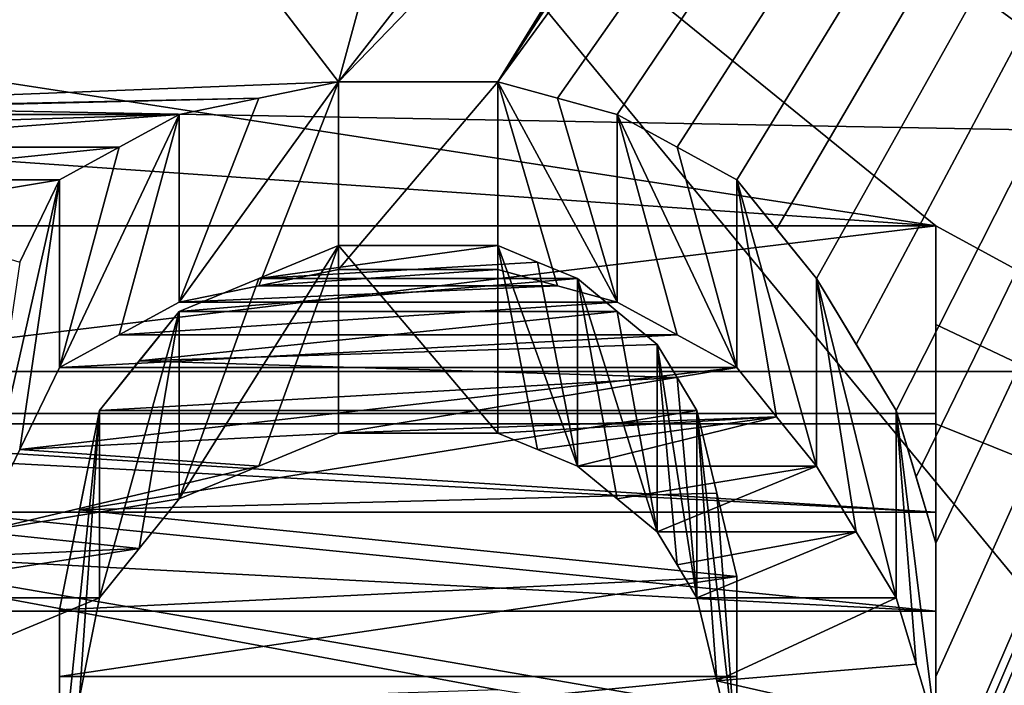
# Model space of a CAD drawing. Header units: millimetres. Extents: x -122 to 122, y -98 to 94.
# Tile 475 of 533: x 70.05 to 72.68, y 24.93 to 26.7. Entities that reach past the tile are written whole.
import ezdxf

# ---------------------------------------------------------------- set-up
doc = ezdxf.new("R2010")
doc.units = ezdxf.units.MM
doc.header["$LTSCALE"] = 26.699852
for name, color, linetype in [('1004', 7, 'CONTINUOUS'), ('1006', 7, 'CONTINUOUS'), ('1133', 7, 'CONTINUOUS'), ('1150', 7, 'CONTINUOUS'), ('1406', 7, 'CONTINUOUS'), ('1411', 7, 'CONTINUOUS'), ('1412', 7, 'CONTINUOUS'), ('1458', 7, 'CONTINUOUS'), ('1736', 7, 'CONTINUOUS'), ('1737', 7, 'CONTINUOUS'), ('4178', 7, 'CONTINUOUS'), ('4195', 7, 'CONTINUOUS'), ('4458', 7, 'CONTINUOUS'), ('4459', 7, 'CONTINUOUS'), ('4460', 7, 'CONTINUOUS'), ('4461', 7, 'CONTINUOUS'), ('4462', 7, 'CONTINUOUS'), ('4473', 7, 'CONTINUOUS'), ('4474', 7, 'CONTINUOUS'), ('4475', 7, 'CONTINUOUS'), ('4476', 7, 'CONTINUOUS'), ('4503', 7, 'CONTINUOUS'), ('4504', 7, 'CONTINUOUS'), ('4505', 7, 'CONTINUOUS'), ('4506', 7, 'CONTINUOUS'), ('4507', 7, 'CONTINUOUS'), ('4508', 7, 'CONTINUOUS'), ('4509', 7, 'CONTINUOUS'), ('4537', 7, 'CONTINUOUS'), ('4538', 7, 'CONTINUOUS'), ('4539', 7, 'CONTINUOUS'), ('4540', 7, 'CONTINUOUS'), ('4541', 7, 'CONTINUOUS'), ('4781', 7, 'CONTINUOUS'), ('4782', 7, 'CONTINUOUS'), ('4791', 7, 'CONTINUOUS'), ('4792', 7, 'CONTINUOUS'), ('4793', 7, 'CONTINUOUS'), ('4794', 7, 'CONTINUOUS'), ('967', 7, 'CONTINUOUS'), ('969', 7, 'CONTINUOUS')]:
    doc.layers.add(name, color=color, linetype=linetype)

msp = doc.modelspace()

# ---------------------------------------------------------------- linework, layer by layer
at = {"layer": '1004', "color": 250, "linetype": 'Continuous', "true_color": 0x323232}
for points in [[(78.9793, 30.5274, -17.625), (78.9793, 17.625, -30.5274), (68.3207, 30.5274, -17.625), (78.9793, 30.5274, -17.625)], [(68.3207, 30.5274, -17.625), (78.9793, 17.625, -30.5274), (68.3207, 17.625, -30.5274), (68.3207, 30.5274, -17.625)]]:
    msp.add_3dface(points, dxfattribs=at)
at = {"layer": '1006', "color": 250, "linetype": 'Continuous', "true_color": 0x323232}
for points in [[(78.9793, 17.625, 30.5274), (78.9793, 30.5274, 17.625), (68.3207, 17.625, 30.5274), (78.9793, 17.625, 30.5274)], [(68.3207, 17.625, 30.5274), (78.9793, 30.5274, 17.625), (68.3207, 30.5274, 17.625), (68.3207, 17.625, 30.5274)]]:
    msp.add_3dface(points, dxfattribs=at)
at = {"layer": '1133', "color": 250, "linetype": 'Continuous', "true_color": 0x323232}
for points in [[(103.1595, 21.125, -36.5896), (103.1595, 34.3891, -24.5448), (36.8405, 21.125, -36.5896), (103.1595, 21.125, -36.5896)], [(36.8405, 21.125, -36.5896), (103.1595, 34.3891, -24.5448), (36.8405, 34.3891, -24.5448), (36.8405, 21.125, -36.5896)]]:
    msp.add_3dface(points, dxfattribs=at)
at = {"layer": '1150', "color": 250, "linetype": 'Continuous', "true_color": 0x323232}
for points in [[(76.2299, 24.125, -41.7857), (63.7701, 33.238, -34.9757), (76.2299, 33.238, -34.9757), (76.2299, 24.125, -41.7857)], [(63.7701, 33.238, -34.9757), (76.2299, 24.125, -41.7857), (72.5, 26.1526, -40.5476), (63.7701, 33.238, -34.9757)], [(69.0957, 26.6764, -40.2049), (63.7701, 33.238, -34.9757), (72.5, 26.1526, -40.5476), (69.0957, 26.6764, -40.2049)], [(68.7235, 26.4151, -40.3771), (69.0957, 26.6764, -40.2049), (72.5, 26.1526, -40.5476), (68.7235, 26.4151, -40.3771)], [(68.3511, 26.1526, -40.5476), (68.7235, 26.4151, -40.3771), (72.5, 26.1526, -40.5476), (68.3511, 26.1526, -40.5476)], [(72.5, 26.1526, -40.5476), (76.2299, 24.125, -41.7857), (72.5, 25.8892, -40.7163), (72.5, 26.1526, -40.5476)], [(72.5, 25.8892, -40.7163), (76.2299, 24.125, -41.7857), (72.5, 25.6247, -40.8832), (72.5, 25.8892, -40.7163)], [(76.2299, 24.125, -41.7857), (67.5, 25.6247, -40.8832), (72.5, 25.6247, -40.8832), (76.2299, 24.125, -41.7857)], [(67.5, 25.6247, -40.8832), (76.2299, 24.125, -41.7857), (71.3298, 24.9145, -41.3199), (67.5, 25.6247, -40.8832)], [(67.5, 25.6247, -40.8832), (71.3298, 24.9145, -41.3199), (68.6702, 24.8252, -41.3736), (67.5, 25.6247, -40.8832)]]:
    msp.add_3dface(points, dxfattribs=at)
at = {"layer": '1406', "color": 250, "linetype": 'Continuous', "true_color": 0x323232}
for points in [[(72.5, 25.6247, -40.8832), (67.5, 25.6247, -40.8832), (72.5, 25.1243, -40.0166), (72.5, 25.6247, -40.8832)], [(72.5, 25.1243, -40.0166), (67.5, 25.6247, -40.8832), (67.5, 25.1243, -40.0166), (72.5, 25.1243, -40.0166)]]:
    msp.add_3dface(points, dxfattribs=at)
at = {"layer": '1411', "color": 250, "linetype": 'Continuous', "true_color": 0x323232}
for points in [[(68.3511, 26.1526, -40.5476), (72.5, 26.1526, -40.5476), (68.3511, 25.6519, -39.6805), (68.3511, 26.1526, -40.5476)], [(68.3511, 25.6519, -39.6805), (72.5, 26.1526, -40.5476), (72.5, 25.6519, -39.6805), (68.3511, 25.6519, -39.6805)]]:
    msp.add_3dface(points, dxfattribs=at)
at = {"layer": '1412', "color": 250, "linetype": 'Continuous', "true_color": 0x323232}
for points in [[(72.5, 26.1526, -40.5476), (72.5, 25.8892, -40.7163), (72.5, 25.1243, -40.0166), (72.5, 26.1526, -40.5476)], [(72.5, 26.1526, -40.5476), (72.5, 25.1243, -40.0166), (72.5, 25.3887, -39.8494), (72.5, 26.1526, -40.5476)], [(72.5, 25.6519, -39.6805), (72.5, 26.1526, -40.5476), (72.5, 25.3887, -39.8494), (72.5, 25.6519, -39.6805)], [(72.5, 25.8892, -40.7163), (72.5, 25.6247, -40.8832), (72.5, 25.1243, -40.0166), (72.5, 25.8892, -40.7163)]]:
    msp.add_3dface(points, dxfattribs=at)
at = {"layer": '1458', "color": 250, "linetype": 'Continuous', "true_color": 0x323232}
for points in [[(67.5, 25.3887, -39.8494), (67.5, 25.6519, -39.6805), (72.5, 25.3887, -39.8494), (67.5, 25.3887, -39.8494)], [(67.5, 25.6519, -39.6805), (68.3511, 25.6519, -39.6805), (72.5, 25.3887, -39.8494), (67.5, 25.6519, -39.6805)], [(68.3511, 25.6519, -39.6805), (72.5, 25.6519, -39.6805), (72.5, 25.3887, -39.8494), (68.3511, 25.6519, -39.6805)], [(72.5, 25.1243, -40.0166), (67.5, 25.1243, -40.0166), (67.5, 25.3887, -39.8494), (72.5, 25.1243, -40.0166)], [(72.5, 25.1243, -40.0166), (67.5, 25.3887, -39.8494), (72.5, 25.3887, -39.8494), (72.5, 25.1243, -40.0166)]]:
    msp.add_3dface(points, dxfattribs=at)
at = {"layer": '1736', "color": 250, "linetype": 'Continuous', "true_color": 0x323232}
for points in [[(31.5, 31.6164, -35.1136), (108.5, 14.6011, -44.9374), (31.5, 14.6011, -44.9374), (31.5, 31.6164, -35.1136)], [(108.5, 31.6164, -35.1136), (108.5, 14.6011, -44.9374), (31.5, 31.6164, -35.1136), (108.5, 31.6164, -35.1136)]]:
    msp.add_3dface(points, dxfattribs=at)
at = {"layer": '1737', "color": 250, "linetype": 'Continuous', "true_color": 0x323232}
for points in [[(108.5, 32.9547, -36.5999), (108.5, 15.2191, -46.8395), (31.5, 32.9547, -36.5999), (108.5, 32.9547, -36.5999)], [(31.5, 32.9547, -36.5999), (108.5, 15.2191, -46.8395), (31.5, 15.2191, -46.8395), (31.5, 32.9547, -36.5999)]]:
    msp.add_3dface(points, dxfattribs=at)
at = {"layer": '4178', "color": 250, "linetype": 'Continuous', "true_color": 0x323232}
for points in [[(103.1595, 34.3891, 24.5448), (103.1595, 21.125, 36.5896), (36.8405, 34.3891, 24.5448), (103.1595, 34.3891, 24.5448)], [(36.8405, 34.3891, 24.5448), (103.1595, 21.125, 36.5896), (36.8405, 21.125, 36.5896), (36.8405, 34.3891, 24.5448)]]:
    msp.add_3dface(points, dxfattribs=at)
at = {"layer": '4195', "color": 250, "linetype": 'Continuous', "true_color": 0x323232}
for points in [[(71.4894, 26.4935, 40.3256), (76.2299, 33.238, 34.9757), (71.3298, 26.5371, 40.297), (71.4894, 26.4935, 40.3256)], [(71.3298, 26.5371, 40.297), (76.2299, 33.238, 34.9757), (72.3936, 28.1724, 39.1711), (71.3298, 26.5371, 40.297)], [(71.6489, 26.4499, 40.3542), (76.2299, 33.238, 34.9757), (71.4894, 26.4935, 40.3256), (71.6489, 26.4499, 40.3542)], [(71.8085, 26.3626, 40.4113), (76.2299, 33.238, 34.9757), (71.6489, 26.4499, 40.3542), (71.8085, 26.3626, 40.4113)], [(71.9681, 26.2752, 40.4682), (76.2299, 33.238, 34.9757), (71.8085, 26.3626, 40.4113), (71.9681, 26.2752, 40.4682)], [(72.0745, 26.1438, 40.5532), (76.2299, 33.238, 34.9757), (71.9681, 26.2752, 40.4682), (72.0745, 26.1438, 40.5532)], [(72.1809, 26.0122, 40.6378), (76.2299, 33.238, 34.9757), (72.0745, 26.1438, 40.5532), (72.1809, 26.0122, 40.6378)], [(72.2872, 25.8363, 40.7498), (76.2299, 33.238, 34.9757), (72.1809, 26.0122, 40.6378), (72.2872, 25.8363, 40.7498)], [(72.3936, 25.66, 40.8611), (76.2299, 33.238, 34.9757), (72.2872, 25.8363, 40.7498), (72.3936, 25.66, 40.8611)], [(76.2299, 24.125, 41.7857), (76.2299, 33.238, 34.9757), (72.3936, 24.2332, 41.7231), (76.2299, 24.125, 41.7857)], [(72.3936, 24.2332, 41.7231), (76.2299, 33.238, 34.9757), (72.4468, 24.4131, 41.6181), (72.3936, 24.2332, 41.7231)], [(72.4468, 25.4832, 40.9715), (76.2299, 33.238, 34.9757), (72.3936, 25.66, 40.8611), (72.4468, 25.4832, 40.9715)], [(72.4468, 24.4131, 41.6181), (76.2299, 33.238, 34.9757), (72.5, 24.5926, 41.5123), (72.4468, 24.4131, 41.6181)], [(72.5, 25.306, 41.0813), (76.2299, 33.238, 34.9757), (72.4468, 25.4832, 40.9715), (72.5, 25.306, 41.0813)], [(72.5, 24.5926, 41.5123), (76.2299, 33.238, 34.9757), (72.5, 24.9502, 41.2983), (72.5, 24.5926, 41.5123)], [(72.5, 24.9502, 41.2983), (76.2299, 33.238, 34.9757), (72.5, 25.306, 41.0813), (72.5, 24.9502, 41.2983)], [(72.2341, 27.9597, 39.3233), (71.3298, 26.5371, 40.297), (72.3936, 28.1724, 39.1711), (72.2341, 27.9597, 39.3233)], [(72.0745, 27.7461, 39.4743), (71.3298, 26.5371, 40.297), (72.2341, 27.9597, 39.3233), (72.0745, 27.7461, 39.4743)], [(70.9043, 26.5371, 40.297), (71.3298, 26.5371, 40.297), (72.0745, 27.7461, 39.4743), (70.9043, 26.5371, 40.297)], [(71.6489, 27.4889, 39.6538), (70.9043, 26.5371, 40.297), (72.0745, 27.7461, 39.4743), (71.6489, 27.4889, 39.6538)], [(71.117, 27.3168, 39.7725), (70.9043, 26.5371, 40.297), (71.6489, 27.4889, 39.6538), (71.117, 27.3168, 39.7725)], [(70.3723, 27.2307, 39.8316), (70.9043, 26.5371, 40.297), (71.117, 27.3168, 39.7725), (70.3723, 27.2307, 39.8316)], [(68.2447, 26.3626, 40.4113), (68.4575, 26.4063, 40.3828), (70.3723, 27.2307, 39.8316), (68.2447, 26.3626, 40.4113)], [(69.6277, 27.2307, 39.8316), (68.2447, 26.3626, 40.4113), (70.3723, 27.2307, 39.8316), (69.6277, 27.2307, 39.8316)], [(68.4575, 26.4063, 40.3828), (68.6702, 26.4499, 40.3542), (70.3723, 27.2307, 39.8316), (68.4575, 26.4063, 40.3828)], [(68.6702, 26.4499, 40.3542), (70.9043, 26.5371, 40.297), (70.3723, 27.2307, 39.8316), (68.6702, 26.4499, 40.3542)], [(70.6915, 26.4935, 40.3256), (70.9043, 26.5371, 40.297), (68.6702, 26.4499, 40.3542), (70.6915, 26.4935, 40.3256)], [(68.883, 26.4499, 40.3542), (70.6915, 26.4935, 40.3256), (68.6702, 26.4499, 40.3542), (68.883, 26.4499, 40.3542)], [(70.4787, 26.4499, 40.3542), (70.6915, 26.4935, 40.3256), (68.883, 26.4499, 40.3542), (70.4787, 26.4499, 40.3542)], [(69.0957, 26.4063, 40.3828), (70.4787, 26.4499, 40.3542), (68.883, 26.4499, 40.3542), (69.0957, 26.4063, 40.3828)], [(69.3085, 26.3626, 40.4113), (70.4787, 26.4499, 40.3542), (69.0957, 26.4063, 40.3828), (69.3085, 26.3626, 40.4113)], [(70.3192, 26.3626, 40.4113), (70.4787, 26.4499, 40.3542), (69.3085, 26.3626, 40.4113), (70.3192, 26.3626, 40.4113)], [(69.4681, 26.2752, 40.4682), (70.3192, 26.3626, 40.4113), (69.3085, 26.3626, 40.4113), (69.4681, 26.2752, 40.4682)], [(70.1596, 26.2752, 40.4682), (70.3192, 26.3626, 40.4113), (69.4681, 26.2752, 40.4682), (70.1596, 26.2752, 40.4682)], [(69.6277, 26.1876, 40.5249), (70.1596, 26.2752, 40.4682), (69.4681, 26.2752, 40.4682), (69.6277, 26.1876, 40.5249)], [(70.0532, 26.0561, 40.6096), (70.1596, 26.2752, 40.4682), (69.6277, 26.1876, 40.5249), (70.0532, 26.0561, 40.6096)], [(71.4362, 26.0561, 40.6096), (71.3298, 26.1, 40.5815), (70.6915, 26.0122, 40.6378), (71.4362, 26.0561, 40.6096)], [(70.6915, 26.0122, 40.6378), (71.3298, 26.1, 40.5815), (70.9043, 26.1, 40.5815), (70.6915, 26.0122, 40.6378)], [(71.5426, 26.0122, 40.6378), (71.4362, 26.0561, 40.6096), (70.6915, 26.0122, 40.6378), (71.5426, 26.0122, 40.6378)], [(71.6489, 25.9243, 40.6939), (71.5426, 26.0122, 40.6378), (70.4787, 25.9243, 40.6939), (71.6489, 25.9243, 40.6939)], [(70.4787, 25.9243, 40.6939), (71.5426, 26.0122, 40.6378), (70.6915, 26.0122, 40.6378), (70.4787, 25.9243, 40.6939)], [(71.7553, 25.8363, 40.7498), (71.6489, 25.9243, 40.6939), (70.3724, 25.7923, 40.7777), (71.7553, 25.8363, 40.7498)], [(70.3724, 25.7923, 40.7777), (71.6489, 25.9243, 40.6939), (70.4787, 25.9243, 40.6939), (70.3724, 25.7923, 40.7777)], [(71.8085, 25.7482, 40.8055), (71.7553, 25.8363, 40.7498), (70.3724, 25.7923, 40.7777), (71.8085, 25.7482, 40.8055)], [(70.266, 25.66, 40.8611), (71.8085, 25.7482, 40.8055), (70.3724, 25.7923, 40.7777), (70.266, 25.66, 40.8611)], [(71.8617, 25.66, 40.8611), (71.8085, 25.7482, 40.8055), (70.266, 25.66, 40.8611), (71.8617, 25.66, 40.8611)], [(71.9149, 25.439, 40.999), (71.8617, 25.66, 40.8611), (70.2128, 25.3947, 41.0265), (71.9149, 25.439, 40.999)], [(70.2128, 25.3947, 41.0265), (71.8617, 25.66, 40.8611), (70.266, 25.66, 40.8611), (70.2128, 25.3947, 41.0265)], [(71.9681, 25.2172, 41.1358), (71.9149, 25.439, 40.999), (70.2128, 25.3947, 41.0265), (71.9681, 25.2172, 41.1358)], [(70.1596, 25.1283, 41.1902), (71.9681, 25.2172, 41.1358), (70.2128, 25.3947, 41.0265), (70.1596, 25.1283, 41.1902)], [(71.9681, 24.9502, 41.2983), (71.9681, 25.2172, 41.1358), (70.1596, 24.9502, 41.2983), (71.9681, 24.9502, 41.2983)], [(70.1596, 24.9502, 41.2983), (71.9681, 25.2172, 41.1358), (70.1596, 25.1283, 41.1902), (70.1596, 24.9502, 41.2983)], [(71.9681, 24.6821, 41.4591), (71.9681, 24.9502, 41.2983), (70.1596, 24.7716, 41.4057), (71.9681, 24.6821, 41.4591)], [(70.1596, 24.7716, 41.4057), (71.9681, 24.9502, 41.2983), (70.1596, 24.9502, 41.2983), (70.1596, 24.7716, 41.4057)]]:
    msp.add_3dface(points, dxfattribs=at)
at = {"layer": '4458', "color": 250, "linetype": 'Continuous', "true_color": 0x323232}
for points in [[(71.3298, 26.1, 40.5815), (71.4362, 26.0561, 40.6096), (71.5426, 25.5117, 39.7708), (71.3298, 26.1, 40.5815)], [(71.3298, 25.5994, 39.7144), (71.3298, 26.1, 40.5815), (71.4362, 25.5555, 39.7426), (71.3298, 25.5994, 39.7144)], [(71.4362, 25.5555, 39.7426), (71.3298, 26.1, 40.5815), (71.5426, 25.5117, 39.7708), (71.4362, 25.5555, 39.7426)], [(71.4362, 26.0561, 40.6096), (71.5426, 26.0122, 40.6378), (71.5426, 25.5117, 39.7708), (71.4362, 26.0561, 40.6096)]]:
    msp.add_3dface(points, dxfattribs=at)
at = {"layer": '4459', "color": 250, "linetype": 'Continuous', "true_color": 0x323232}
for points in [[(71.5426, 26.0122, 40.6378), (71.6489, 25.9243, 40.6939), (71.7553, 25.3359, 39.883), (71.5426, 26.0122, 40.6378)], [(71.5426, 25.5117, 39.7708), (71.5426, 26.0122, 40.6378), (71.6489, 25.4238, 39.827), (71.5426, 25.5117, 39.7708)], [(71.6489, 25.4238, 39.827), (71.5426, 26.0122, 40.6378), (71.7553, 25.3359, 39.883), (71.6489, 25.4238, 39.827)], [(71.6489, 25.9243, 40.6939), (71.7553, 25.8363, 40.7498), (71.7553, 25.3359, 39.883), (71.6489, 25.9243, 40.6939)]]:
    msp.add_3dface(points, dxfattribs=at)
at = {"layer": '4460', "color": 250, "linetype": 'Continuous', "true_color": 0x323232}
for points in [[(71.7553, 25.8363, 40.7498), (71.8085, 25.7482, 40.8055), (71.8617, 25.1596, 39.9944), (71.7553, 25.8363, 40.7498)], [(71.7553, 25.3359, 39.883), (71.7553, 25.8363, 40.7498), (71.8085, 25.2478, 39.9388), (71.7553, 25.3359, 39.883)], [(71.8085, 25.2478, 39.9388), (71.7553, 25.8363, 40.7498), (71.8617, 25.1596, 39.9944), (71.8085, 25.2478, 39.9388)], [(71.8085, 25.7482, 40.8055), (71.8617, 25.66, 40.8611), (71.8617, 25.1596, 39.9944), (71.8085, 25.7482, 40.8055)]]:
    msp.add_3dface(points, dxfattribs=at)
at = {"layer": '4461', "color": 250, "linetype": 'Continuous', "true_color": 0x323232}
for points in [[(71.8617, 25.66, 40.8611), (71.9149, 25.439, 40.999), (71.9681, 24.717, 40.2695), (71.8617, 25.66, 40.8611)], [(71.8617, 25.1596, 39.9944), (71.8617, 25.66, 40.8611), (71.9149, 24.9387, 40.1326), (71.8617, 25.1596, 39.9944)], [(71.9149, 24.9387, 40.1326), (71.8617, 25.66, 40.8611), (71.9681, 24.717, 40.2695), (71.9149, 24.9387, 40.1326)], [(71.9149, 25.439, 40.999), (71.9681, 25.2172, 41.1358), (71.9681, 24.717, 40.2695), (71.9149, 25.439, 40.999)]]:
    msp.add_3dface(points, dxfattribs=at)
at = {"layer": '4462', "color": 250, "linetype": 'Continuous', "true_color": 0x323232}
for points in [[(71.9681, 25.2172, 41.1358), (71.9681, 24.9502, 41.2983), (71.9681, 24.1821, 40.593), (71.9681, 25.2172, 41.1358)], [(71.9681, 24.717, 40.2695), (71.9681, 25.2172, 41.1358), (71.9681, 24.4501, 40.4321), (71.9681, 24.717, 40.2695)], [(71.9681, 24.4501, 40.4321), (71.9681, 25.2172, 41.1358), (71.9681, 24.1821, 40.593), (71.9681, 24.4501, 40.4321)], [(71.9681, 24.9502, 41.2983), (71.9681, 24.6821, 41.4591), (71.9681, 24.1821, 40.593), (71.9681, 24.9502, 41.2983)]]:
    msp.add_3dface(points, dxfattribs=at)
at = {"layer": '4473', "color": 250, "linetype": 'Continuous', "true_color": 0x323232}
for points in [[(72.5, 24.5926, 41.5123), (72.5, 24.9502, 41.2983), (72.5, 25.306, 41.0813), (72.5, 24.5926, 41.5123)], [(72.5, 24.5926, 41.5123), (72.5, 25.306, 41.0813), (72.5, 24.0925, 40.6462), (72.5, 24.5926, 41.5123)], [(72.5, 24.0925, 40.6462), (72.5, 25.306, 41.0813), (72.5, 24.4501, 40.4321), (72.5, 24.0925, 40.6462)], [(72.5, 24.4501, 40.4321), (72.5, 25.306, 41.0813), (72.5, 24.8058, 40.2149), (72.5, 24.4501, 40.4321)]]:
    msp.add_3dface(points, dxfattribs=at)
at = {"layer": '4474', "color": 250, "linetype": 'Continuous', "true_color": 0x323232}
for points in [[(72.5, 25.306, 41.0813), (72.4468, 25.4832, 40.9715), (72.3936, 25.66, 40.8611), (72.5, 25.306, 41.0813)], [(72.5, 25.306, 41.0813), (72.3936, 25.66, 40.8611), (72.5, 24.8058, 40.2149), (72.5, 25.306, 41.0813)], [(72.5, 24.8058, 40.2149), (72.3936, 25.66, 40.8611), (72.4468, 24.983, 40.105), (72.5, 24.8058, 40.2149)], [(72.4468, 24.983, 40.105), (72.3936, 25.66, 40.8611), (72.3936, 25.1596, 39.9944), (72.4468, 24.983, 40.105)]]:
    msp.add_3dface(points, dxfattribs=at)
at = {"layer": '4475', "color": 250, "linetype": 'Continuous', "true_color": 0x323232}
for points in [[(72.3936, 25.66, 40.8611), (72.2872, 25.8363, 40.7498), (72.1809, 26.0122, 40.6378), (72.3936, 25.66, 40.8611)], [(72.3936, 25.66, 40.8611), (72.1809, 26.0122, 40.6378), (72.3936, 25.1596, 39.9944), (72.3936, 25.66, 40.8611)], [(72.3936, 25.1596, 39.9944), (72.1809, 26.0122, 40.6378), (72.2872, 25.3359, 39.883), (72.3936, 25.1596, 39.9944)], [(72.2872, 25.3359, 39.883), (72.1809, 26.0122, 40.6378), (72.1809, 25.5117, 39.7708), (72.2872, 25.3359, 39.883)]]:
    msp.add_3dface(points, dxfattribs=at)
at = {"layer": '4476', "color": 250, "linetype": 'Continuous', "true_color": 0x323232}
for points in [[(72.1809, 26.0122, 40.6378), (72.0745, 26.1438, 40.5532), (71.9681, 26.2752, 40.4682), (72.1809, 26.0122, 40.6378)], [(72.1809, 26.0122, 40.6378), (71.9681, 26.2752, 40.4682), (72.1809, 25.5117, 39.7708), (72.1809, 26.0122, 40.6378)], [(71.9681, 26.2752, 40.4682), (71.9681, 25.7745, 39.601), (72.0745, 25.6432, 39.6861), (71.9681, 26.2752, 40.4682)], [(72.1809, 25.5117, 39.7708), (71.9681, 26.2752, 40.4682), (72.0745, 25.6432, 39.6861), (72.1809, 25.5117, 39.7708)]]:
    msp.add_3dface(points, dxfattribs=at)
at = {"layer": '4503', "color": 250, "linetype": 'Continuous', "true_color": 0x323232}
for points in [[(71.4894, 25.9927, 39.4581), (71.3298, 26.0362, 39.4294), (70.6915, 25.9927, 39.4581), (71.4894, 25.9927, 39.4581)], [(71.3298, 26.0362, 39.4294), (70.9043, 26.0362, 39.4294), (70.6915, 25.9927, 39.4581), (71.3298, 26.0362, 39.4294)], [(71.6489, 25.9491, 39.4868), (71.4894, 25.9927, 39.4581), (70.4787, 25.9491, 39.4868), (71.6489, 25.9491, 39.4868)], [(71.4894, 25.9927, 39.4581), (70.6915, 25.9927, 39.4581), (70.4787, 25.9491, 39.4868), (71.4894, 25.9927, 39.4581)], [(71.8085, 25.8618, 39.544), (71.6489, 25.9491, 39.4868), (70.3192, 25.8618, 39.544), (71.8085, 25.8618, 39.544)], [(71.6489, 25.9491, 39.4868), (70.4787, 25.9491, 39.4868), (70.3192, 25.8618, 39.544), (71.6489, 25.9491, 39.4868)], [(71.9681, 25.7745, 39.601), (71.8085, 25.8618, 39.544), (70.1596, 25.7745, 39.601), (71.9681, 25.7745, 39.601)], [(71.8085, 25.8618, 39.544), (70.3192, 25.8618, 39.544), (70.1596, 25.7745, 39.601), (71.8085, 25.8618, 39.544)], [(71.9681, 25.7745, 39.601), (70.1596, 25.7745, 39.601), (70.0532, 25.5556, 39.7426), (71.9681, 25.7745, 39.601)], [(71.9681, 25.7745, 39.601), (70.0532, 25.5556, 39.7426), (70.9043, 25.5994, 39.7144), (71.9681, 25.7745, 39.601)], [(71.9681, 25.7745, 39.601), (70.9043, 25.5994, 39.7144), (72.0745, 25.6432, 39.6861), (71.9681, 25.7745, 39.601)], [(70.9043, 25.5994, 39.7144), (71.3298, 25.5994, 39.7144), (72.0745, 25.6432, 39.6861), (70.9043, 25.5994, 39.7144)], [(71.3298, 25.5994, 39.7144), (71.4362, 25.5555, 39.7426), (72.0745, 25.6432, 39.6861), (71.3298, 25.5994, 39.7144)], [(71.4362, 25.5555, 39.7426), (71.5426, 25.5117, 39.7708), (72.0745, 25.6432, 39.6861), (71.4362, 25.5555, 39.7426)], [(71.5426, 25.5117, 39.7708), (72.1809, 25.5117, 39.7708), (72.0745, 25.6432, 39.6861), (71.5426, 25.5117, 39.7708)], [(70.0532, 25.5556, 39.7426), (70.6915, 25.5117, 39.7708), (70.9043, 25.5994, 39.7144), (70.0532, 25.5556, 39.7426)], [(70.0532, 25.5556, 39.7426), (69.9468, 25.3359, 39.883), (70.6915, 25.5117, 39.7708), (70.0532, 25.5556, 39.7426)], [(69.9468, 25.3359, 39.883), (70.4787, 25.4238, 39.827), (70.6915, 25.5117, 39.7708), (69.9468, 25.3359, 39.883)], [(71.5426, 25.5117, 39.7708), (71.6489, 25.4238, 39.827), (72.1809, 25.5117, 39.7708), (71.5426, 25.5117, 39.7708)], [(71.6489, 25.4238, 39.827), (71.7553, 25.3359, 39.883), (72.1809, 25.5117, 39.7708), (71.6489, 25.4238, 39.827)], [(71.7553, 25.3359, 39.883), (72.2872, 25.3359, 39.883), (72.1809, 25.5117, 39.7708), (71.7553, 25.3359, 39.883)], [(69.9468, 25.3359, 39.883), (70.3724, 25.2919, 39.9109), (70.4787, 25.4238, 39.827), (69.9468, 25.3359, 39.883)], [(69.9468, 25.3359, 39.883), (69.4149, 25.2478, 39.9388), (70.3724, 25.2919, 39.9109), (69.9468, 25.3359, 39.883)], [(71.7553, 25.3359, 39.883), (71.8085, 25.2478, 39.9388), (72.2872, 25.3359, 39.883), (71.7553, 25.3359, 39.883)], [(71.8085, 25.2478, 39.9388), (71.8617, 25.1596, 39.9944), (72.2872, 25.3359, 39.883), (71.8085, 25.2478, 39.9388)], [(71.8617, 25.1596, 39.9944), (72.3936, 25.1596, 39.9944), (72.2872, 25.3359, 39.883), (71.8617, 25.1596, 39.9944)], [(69.4149, 25.2478, 39.9388), (69.5213, 25.1596, 39.9944), (70.3724, 25.2919, 39.9109), (69.4149, 25.2478, 39.9388)], [(69.5213, 25.1596, 39.9944), (70.266, 25.1596, 39.9944), (70.3724, 25.2919, 39.9109), (69.5213, 25.1596, 39.9944)], [(69.5213, 25.1596, 39.9944), (69.6276, 24.8944, 40.16), (70.266, 25.1596, 39.9944), (69.5213, 25.1596, 39.9944)], [(69.6276, 24.8944, 40.16), (70.2128, 24.8944, 40.16), (70.266, 25.1596, 39.9944), (69.6276, 24.8944, 40.16)], [(71.8617, 25.1596, 39.9944), (71.9149, 24.9387, 40.1326), (72.3936, 25.1596, 39.9944), (71.8617, 25.1596, 39.9944)], [(71.9149, 24.9387, 40.1326), (72.4468, 24.983, 40.105), (72.3936, 25.1596, 39.9944), (71.9149, 24.9387, 40.1326)], [(71.9149, 24.9387, 40.1326), (72.5, 24.8058, 40.2149), (72.4468, 24.983, 40.105), (71.9149, 24.9387, 40.1326)], [(71.9149, 24.9387, 40.1326), (71.9681, 24.717, 40.2695), (72.5, 24.8058, 40.2149), (71.9149, 24.9387, 40.1326)]]:
    msp.add_3dface(points, dxfattribs=at)
at = {"layer": '4504', "color": 250, "linetype": 'Continuous', "true_color": 0x323232}
for points in [[(71.6489, 26.4499, 40.3542), (71.9681, 25.7745, 39.601), (71.8085, 26.3626, 40.4113), (71.6489, 26.4499, 40.3542)], [(71.9681, 25.7745, 39.601), (71.6489, 26.4499, 40.3542), (71.8085, 25.8618, 39.544), (71.9681, 25.7745, 39.601)], [(71.8085, 25.8618, 39.544), (71.6489, 26.4499, 40.3542), (71.6489, 25.9491, 39.4868), (71.8085, 25.8618, 39.544)], [(71.9681, 26.2752, 40.4682), (71.8085, 26.3626, 40.4113), (71.9681, 25.7745, 39.601), (71.9681, 26.2752, 40.4682)]]:
    msp.add_3dface(points, dxfattribs=at)
at = {"layer": '4505', "color": 250, "linetype": 'Continuous', "true_color": 0x323232}
for points in [[(71.3298, 26.5371, 40.297), (71.6489, 25.9491, 39.4868), (71.4894, 26.4935, 40.3256), (71.3298, 26.5371, 40.297)], [(71.6489, 25.9491, 39.4868), (71.3298, 26.5371, 40.297), (71.4894, 25.9927, 39.4581), (71.6489, 25.9491, 39.4868)], [(71.4894, 25.9927, 39.4581), (71.3298, 26.5371, 40.297), (71.3298, 26.0362, 39.4294), (71.4894, 25.9927, 39.4581)], [(71.6489, 26.4499, 40.3542), (71.4894, 26.4935, 40.3256), (71.6489, 25.9491, 39.4868), (71.6489, 26.4499, 40.3542)]]:
    msp.add_3dface(points, dxfattribs=at)
at = {"layer": '4506', "color": 250, "linetype": 'Continuous', "true_color": 0x323232}
for points in [[(71.3298, 26.5371, 40.297), (70.9043, 26.5371, 40.297), (70.9043, 26.0362, 39.4294), (71.3298, 26.5371, 40.297)], [(71.3298, 26.0362, 39.4294), (71.3298, 26.5371, 40.297), (70.9043, 26.0362, 39.4294), (71.3298, 26.0362, 39.4294)]]:
    msp.add_3dface(points, dxfattribs=at)
at = {"layer": '4507', "color": 250, "linetype": 'Continuous', "true_color": 0x323232}
for points in [[(70.9043, 26.5371, 40.297), (70.6915, 26.4935, 40.3256), (70.4787, 25.9491, 39.4868), (70.9043, 26.5371, 40.297)], [(70.6915, 25.9927, 39.4581), (70.9043, 26.5371, 40.297), (70.4787, 25.9491, 39.4868), (70.6915, 25.9927, 39.4581)], [(70.9043, 26.0362, 39.4294), (70.9043, 26.5371, 40.297), (70.6915, 25.9927, 39.4581), (70.9043, 26.0362, 39.4294)], [(70.6915, 26.4935, 40.3256), (70.4787, 26.4499, 40.3542), (70.4787, 25.9491, 39.4868), (70.6915, 26.4935, 40.3256)]]:
    msp.add_3dface(points, dxfattribs=at)
at = {"layer": '4508', "color": 250, "linetype": 'Continuous', "true_color": 0x323232}
for points in [[(70.4787, 26.4499, 40.3542), (70.3192, 26.3626, 40.4113), (70.1596, 25.7745, 39.601), (70.4787, 26.4499, 40.3542)], [(70.3192, 25.8618, 39.544), (70.4787, 26.4499, 40.3542), (70.1596, 25.7745, 39.601), (70.3192, 25.8618, 39.544)], [(70.4787, 25.9491, 39.4868), (70.4787, 26.4499, 40.3542), (70.3192, 25.8618, 39.544), (70.4787, 25.9491, 39.4868)], [(70.3192, 26.3626, 40.4113), (70.1596, 26.2752, 40.4682), (70.1596, 25.7745, 39.601), (70.3192, 26.3626, 40.4113)]]:
    msp.add_3dface(points, dxfattribs=at)
at = {"layer": '4509', "color": 250, "linetype": 'Continuous', "true_color": 0x323232}
for points in [[(70.1596, 26.2752, 40.4682), (70.0532, 26.0561, 40.6096), (69.9468, 25.3359, 39.883), (70.1596, 26.2752, 40.4682)], [(70.0532, 25.5556, 39.7426), (70.1596, 26.2752, 40.4682), (69.9468, 25.3359, 39.883), (70.0532, 25.5556, 39.7426)], [(70.1596, 25.7745, 39.601), (70.1596, 26.2752, 40.4682), (70.0532, 25.5556, 39.7426), (70.1596, 25.7745, 39.601)]]:
    msp.add_3dface(points, dxfattribs=at)
at = {"layer": '4537', "color": 250, "linetype": 'Continuous', "true_color": 0x323232}
for points in [[(70.1596, 24.7716, 41.4057), (70.1596, 24.9502, 41.2983), (70.1596, 25.1283, 41.1902), (70.1596, 24.7716, 41.4057)], [(70.1596, 24.7716, 41.4057), (70.1596, 25.1283, 41.1902), (70.1596, 24.2715, 40.5395), (70.1596, 24.7716, 41.4057)], [(70.1596, 24.2715, 40.5395), (70.1596, 25.1283, 41.1902), (70.1596, 24.4501, 40.4321), (70.1596, 24.2715, 40.5395)], [(70.1596, 24.4501, 40.4321), (70.1596, 25.1283, 41.1902), (70.1596, 24.6282, 40.3239), (70.1596, 24.4501, 40.4321)]]:
    msp.add_3dface(points, dxfattribs=at)
at = {"layer": '4538', "color": 250, "linetype": 'Continuous', "true_color": 0x323232}
for points in [[(70.1596, 25.1283, 41.1902), (70.2128, 25.3947, 41.0265), (70.266, 25.66, 40.8611), (70.1596, 25.1283, 41.1902)], [(70.1596, 25.1283, 41.1902), (70.266, 25.66, 40.8611), (70.1596, 24.6282, 40.3239), (70.1596, 25.1283, 41.1902)], [(70.1596, 24.6282, 40.3239), (70.266, 25.66, 40.8611), (70.2128, 24.8944, 40.16), (70.1596, 24.6282, 40.3239)], [(70.2128, 24.8944, 40.16), (70.266, 25.66, 40.8611), (70.266, 25.1596, 39.9944), (70.2128, 24.8944, 40.16)]]:
    msp.add_3dface(points, dxfattribs=at)
at = {"layer": '4539', "color": 250, "linetype": 'Continuous', "true_color": 0x323232}
for points in [[(70.266, 25.66, 40.8611), (70.3724, 25.7923, 40.7777), (70.4787, 25.9243, 40.6939), (70.266, 25.66, 40.8611)], [(70.266, 25.66, 40.8611), (70.4787, 25.9243, 40.6939), (70.266, 25.1596, 39.9944), (70.266, 25.66, 40.8611)], [(70.266, 25.1596, 39.9944), (70.4787, 25.9243, 40.6939), (70.3724, 25.2919, 39.9109), (70.266, 25.1596, 39.9944)], [(70.3724, 25.2919, 39.9109), (70.4787, 25.9243, 40.6939), (70.4787, 25.4238, 39.827), (70.3724, 25.2919, 39.9109)]]:
    msp.add_3dface(points, dxfattribs=at)
at = {"layer": '4540', "color": 250, "linetype": 'Continuous', "true_color": 0x323232}
for points in [[(70.9043, 26.1, 40.5815), (70.4787, 25.4238, 39.827), (70.6915, 26.0122, 40.6378), (70.9043, 26.1, 40.5815)], [(70.4787, 25.4238, 39.827), (70.9043, 26.1, 40.5815), (70.6915, 25.5117, 39.7708), (70.4787, 25.4238, 39.827)], [(70.6915, 25.5117, 39.7708), (70.9043, 26.1, 40.5815), (70.9043, 25.5994, 39.7144), (70.6915, 25.5117, 39.7708)], [(70.4787, 25.9243, 40.6939), (70.6915, 26.0122, 40.6378), (70.4787, 25.4238, 39.827), (70.4787, 25.9243, 40.6939)]]:
    msp.add_3dface(points, dxfattribs=at)
at = {"layer": '4541', "color": 250, "linetype": 'Continuous', "true_color": 0x323232}
for points in [[(70.9043, 26.1, 40.5815), (71.3298, 26.1, 40.5815), (71.3298, 25.5994, 39.7144), (70.9043, 26.1, 40.5815)], [(70.9043, 25.5994, 39.7144), (70.9043, 26.1, 40.5815), (71.3298, 25.5994, 39.7144), (70.9043, 25.5994, 39.7144)]]:
    msp.add_3dface(points, dxfattribs=at)
at = {"layer": '4781', "color": 250, "linetype": 'Continuous', "true_color": 0x323232}
for points in [[(31.5, 14.6011, 44.9374), (108.5, 31.6164, 35.1136), (31.5, 31.6164, 35.1136), (31.5, 14.6011, 44.9374)], [(108.5, 14.6011, 44.9374), (108.5, 31.6164, 35.1136), (31.5, 14.6011, 44.9374), (108.5, 14.6011, 44.9374)]]:
    msp.add_3dface(points, dxfattribs=at)
at = {"layer": '4782', "color": 250, "linetype": 'Continuous', "true_color": 0x323232}
for points in [[(108.5, 15.2191, 46.8395), (108.5, 32.9547, 36.5999), (31.5, 15.2191, 46.8395), (108.5, 15.2191, 46.8395)], [(31.5, 15.2191, 46.8395), (108.5, 32.9547, 36.5999), (31.5, 32.9547, 36.5999), (31.5, 15.2191, 46.8395)]]:
    msp.add_3dface(points, dxfattribs=at)
at = {"layer": '4791', "color": 150, "linetype": 'Continuous', "true_color": 0x378cff}
for points in [[(22, 10.0141, -43.8712), (22, 28.0584, -35.181), (122, 10.0141, -43.8712), (22, 10.0141, -43.8712)], [(22, 28.0584, -35.181), (122, 28.0584, -35.181), (122, 10.0141, -43.8712), (22, 28.0584, -35.181)]]:
    msp.add_3dface(points, dxfattribs=at)
at = {"layer": '4792', "color": 150, "linetype": 'Continuous', "true_color": 0x378cff}
for points in [[(22, 28.0584, 35.181), (22, 10.0141, 43.8712), (122, 28.0584, 35.181), (22, 28.0584, 35.181)], [(22, 10.0141, 43.8712), (122, 10.0141, 43.8712), (122, 28.0584, 35.181), (22, 10.0141, 43.8712)]]:
    msp.add_3dface(points, dxfattribs=at)
at = {"layer": '4793', "color": 150, "linetype": 'Continuous', "true_color": 0x378cff}
for points in [[(22, 19.854, 34.3853), (22, 28.076, 28.076), (122, 19.854, 34.3853), (22, 19.854, 34.3853)], [(22, 28.076, 28.076), (122, 28.076, 28.076), (122, 19.854, 34.3853), (22, 28.076, 28.076)]]:
    msp.add_3dface(points, dxfattribs=at)
at = {"layer": '4794', "color": 150, "linetype": 'Continuous', "true_color": 0x378cff}
for points in [[(22, 28.076, -28.076), (22, 19.854, -34.3853), (122, 28.076, -28.076), (22, 28.076, -28.076)], [(22, 19.854, -34.3853), (122, 19.854, -34.3853), (122, 28.076, -28.076), (22, 19.854, -34.3853)]]:
    msp.add_3dface(points, dxfattribs=at)
at = {"layer": '967', "color": 250, "linetype": 'Continuous', "true_color": 0x323232}
for points in [[(107.5, 25.7643, -14.875), (107.5, 29.75), (-107.5, 25.7643, -14.875), (107.5, 25.7643, -14.875)], [(-107.5, 25.7643, -14.875), (107.5, 29.75), (-107.5, 29.75), (-107.5, 25.7643, -14.875)], [(107.5, 14.875, -25.7643), (107.5, 25.7643, -14.875), (-107.5, 14.875, -25.7643), (107.5, 14.875, -25.7643)], [(-107.5, 14.875, -25.7643), (107.5, 25.7643, -14.875), (-107.5, 25.7643, -14.875), (-107.5, 14.875, -25.7643)]]:
    msp.add_3dface(points, dxfattribs=at)
at = {"layer": '969', "color": 250, "linetype": 'Continuous', "true_color": 0x323232}
for points in [[(-107.5, 29.75), (107.5, 29.75), (107.5, 25.7643, 14.875), (-107.5, 29.75)], [(-107.5, 29.75), (107.5, 25.7643, 14.875), (-107.5, 25.7643, 14.875), (-107.5, 29.75)], [(107.5, 25.7643, 14.875), (107.5, 14.875, 25.7643), (-107.5, 25.7643, 14.875), (107.5, 25.7643, 14.875)], [(-107.5, 25.7643, 14.875), (107.5, 14.875, 25.7643), (-107.5, 14.875, 25.7643), (-107.5, 25.7643, 14.875)]]:
    msp.add_3dface(points, dxfattribs=at)

doc.saveas('drawing.dxf')
